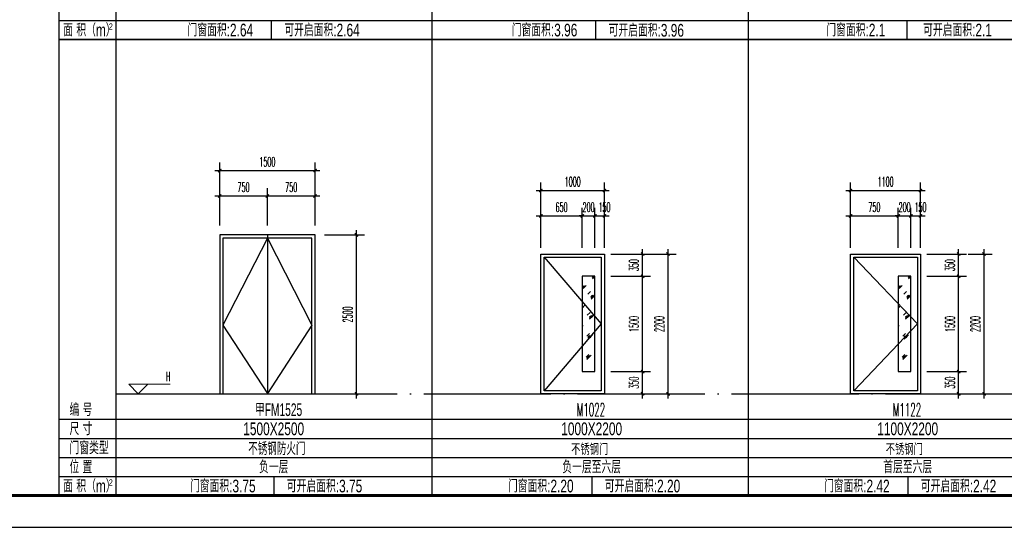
# Model space of a CAD drawing. Extents: x 1779708 to 7299578, y -1121471 to 88434.
# Tile 835 of 1056: x 6534530 to 6550014, y -973850 to -965862. Entities that reach past the tile are written whole.
import ezdxf
from ezdxf.enums import TextEntityAlignment as Align

# ---------------------------------------------------------------- set-up
doc = ezdxf.new("R2010")
doc.units = 0
doc.header["$LTSCALE"] = 1000
doc.header["$MEASUREMENT"] = 0
doc.linetypes.add('DOTE', pattern=[2.42, 2, -0.2, 0.02, -0.2])
doc.layers.get('0').update_dxf_attribs({"linetype": 'CONTINUOUS'})
doc.layers.get('Defpoints').update_dxf_attribs({"linetype": 'CONTINUOUS'})
doc.layers.add('DIM_ELEV', color=3, linetype='CONTINUOUS', lineweight=13)
for name, color, linetype in [('DOTE', 1, 'DOTE'), ('NONE', 7, 'CONTINUOUS'), ('PUB_DIM', 3, 'CONTINUOUS'), ('PUB_TAB', 7, 'CONTINUOUS'), ('PUB_TEXT', 7, 'CONTINUOUS'), ('PUB_TITLE', 4, 'CONTINUOUS'), ('WINDOW', 2, 'CONTINUOUS'), ('可见线', 6, 'CONTINUOUS')]:
    doc.layers.add(name, color=color, linetype=linetype)
doc.styles.add('_TCH_DIM', font='SIMPLEX.shx', dxfattribs={"width": 0.7, "bigfont": 'GBCBIG.shx'})
doc.styles.add('_TCH_DIM_T3', font='SIMPLEX.shx', dxfattribs={"width": 0.494118, "bigfont": 'GBCBIG.shx'})
doc.styles.add('dim_font', font='SIMPLEX.shx', dxfattribs={"width": 0.8})
doc.styles.add('华正字体', font='huazheng.shx', dxfattribs={"width": 0.7, "bigfont": 'hztxt.shx'})
doc.dimstyles.new('_TCH_ARCH&&50', dxfattribs={"dimtxt": 148.75, "dimasz": 50, "dimexe": 125, "dimexo": 150, "dimgap": 63.125, "dimtad": 1, "dimdec": 0, "dimzin": 0, "dimdsep": 46, "dimtxsty": '_TCH_DIM_T3', "dimblk": 'ARCHTICK', "dimcen": 0.09, "dimdle": 75, "dimclrt": 7, "dimazin": 2, "dimtfac": 1, "dimtdec": 0, "dimtix": 1, "dimtmove": 2, "dimatfit": 3, "dimfxl": 250, "dimtolj": 1, "dimtzin": 0, "dimarcsym": 0})

# ---------------------------------------------------------------- blocks, each defined once
blk = doc.blocks.new('A$C3D8761CE')
at = {"layer": 'PUB_TITLE'}
blk.add_lwpolyline([(0, 0), (84100, 0), (84100, 59400), (0, 59400)], close=True, dxfattribs=at)
at = {"layer": 'PUB_TITLE', "const_width": 100}
blk.add_lwpolyline([(2500, 1000), (83100, 1000), (83100, 58400), (2500, 58400)], close=True, dxfattribs=at)
blk = doc.blocks.new('_ArchTick')
at = {"color": 0, "linetype": 'ByBlock', "const_width": 0.4}
blk.add_lwpolyline([(-0.5, -0.5), (0.5, 0.5)], dxfattribs=at)
blk = doc.blocks.new('*D3002')
at = {"layer": 'Defpoints', "color": 0, "transparency": 16777216}
for p in [(6543376, -968950), (6542726, -969600), (6543376, -969600)]:
    blk.add_point(p, dxfattribs=at)
at = {"layer": 'PUB_DIM', "color": 0, "lineweight": -2, "transparency": 16777216}
for p, q in [((6542726, -969450), (6542726, -968825)), ((6543376, -969450), (6543376, -968825)), ((6542651, -968950), (6543451, -968950))]:
    blk.add_line(p, q, dxfattribs=at)
at = {"layer": 'PUB_DIM', "color": 0, "lineweight": -2, "transparency": 16777216, "xscale": 50, "yscale": 50, "zscale": 50, "rotation": 180}
blk.add_blockref('_ArchTick', (6542726, -968950), dxfattribs=at)
at = {"layer": 'PUB_DIM', "color": 0, "lineweight": -2, "transparency": 16777216, "xscale": 50, "yscale": 50, "zscale": 50}
blk.add_blockref('_ArchTick', (6543376, -968950), dxfattribs=at)
at = {"layer": 'PUB_DIM', "color": 7, "transparency": 16777216, "insert": (6543051, -968813), "char_height": 148.8, "attachment_point": 5, "style": '_TCH_DIM_T3'}
blk.add_mtext('\\A1;650', dxfattribs=at)
blk = doc.blocks.new('*D3003')
at = {"layer": 'Defpoints', "color": 0, "transparency": 16777216}
for p in [(6543576, -968950), (6543376, -969600), (6543576, -969600)]:
    blk.add_point(p, dxfattribs=at)
at = {"layer": 'PUB_DIM', "color": 0, "lineweight": -2, "transparency": 16777216}
for p, q in [((6543376, -969450), (6543376, -968825)), ((6543576, -969450), (6543576, -968825)), ((6543376, -968950), (6543326, -968950)), ((6543376, -968950), (6543576, -968950)), ((6543576, -968950), (6543626, -968950))]:
    blk.add_line(p, q, dxfattribs=at)
at = {"layer": 'PUB_DIM', "color": 0, "lineweight": -2, "transparency": 16777216, "xscale": 50, "yscale": 50, "zscale": 50}
blk.add_blockref('_ArchTick', (6543376, -968950), dxfattribs=at)
at = {"layer": 'PUB_DIM', "color": 0, "lineweight": -2, "transparency": 16777216, "xscale": 50, "yscale": 50, "zscale": 50, "rotation": 180}
blk.add_blockref('_ArchTick', (6543576, -968950), dxfattribs=at)
at = {"layer": 'PUB_DIM', "color": 7, "transparency": 16777216, "insert": (6543476, -968813), "char_height": 148.8, "attachment_point": 5, "style": '_TCH_DIM_T3'}
blk.add_mtext('\\A1;200', dxfattribs=at)
blk = doc.blocks.new('*D3004')
at = {"layer": 'Defpoints', "color": 0, "transparency": 16777216}
for p in [(6543726, -968950), (6543576, -969600), (6543726, -969600)]:
    blk.add_point(p, dxfattribs=at)
at = {"layer": 'PUB_DIM', "color": 0, "lineweight": -2, "transparency": 16777216}
for p, q in [((6543576, -969450), (6543576, -968825)), ((6543726, -969450), (6543726, -968825)), ((6543501, -968950), (6543801, -968950))]:
    blk.add_line(p, q, dxfattribs=at)
at = {"layer": 'PUB_DIM', "color": 0, "lineweight": -2, "transparency": 16777216, "xscale": 50, "yscale": 50, "zscale": 50, "rotation": 180}
blk.add_blockref('_ArchTick', (6543576, -968950), dxfattribs=at)
at = {"layer": 'PUB_DIM', "color": 0, "lineweight": -2, "transparency": 16777216, "xscale": 50, "yscale": 50, "zscale": 50}
blk.add_blockref('_ArchTick', (6543726, -968950), dxfattribs=at)
at = {"layer": 'PUB_DIM', "color": 7, "transparency": 16777216, "insert": (6543726, -968813), "char_height": 148.8, "attachment_point": 5, "style": '_TCH_DIM_T3'}
blk.add_mtext('\\A1;150', dxfattribs=at)
blk = doc.blocks.new('*D3005')
at = {"layer": 'Defpoints', "color": 0, "transparency": 16777216}
for p in [(6543676, -971400), (6544326, -971400), (6543676, -971750)]:
    blk.add_point(p, dxfattribs=at)
at = {"layer": 'PUB_DIM', "color": 0, "lineweight": -2, "transparency": 16777216}
for p, q in [((6544326, -971825), (6544326, -971325)), ((6543826, -971400), (6544451, -971400)), ((6543826, -971750), (6544451, -971750))]:
    blk.add_line(p, q, dxfattribs=at)
at = {"layer": 'PUB_DIM', "color": 0, "lineweight": -2, "transparency": 16777216, "xscale": 50, "yscale": 50, "zscale": 50}
for p, rotation in [((6544326, -971400), 90), ((6544326, -971750), 270)]:
    blk.add_blockref('_ArchTick', p, dxfattribs=dict(at, rotation=rotation))
at = {"layer": 'PUB_DIM', "color": 7, "transparency": 16777216, "insert": (6544189, -971575), "char_height": 148.8, "attachment_point": 5, "rotation": 90, "style": '_TCH_DIM_T3'}
blk.add_mtext('\\A1;350', dxfattribs=at)
blk = doc.blocks.new('*D3006')
at = {"layer": 'Defpoints', "color": 0, "transparency": 16777216}
for p in [(6543676, -969900), (6544326, -969900), (6543676, -971400)]:
    blk.add_point(p, dxfattribs=at)
at = {"layer": 'PUB_DIM', "color": 0, "lineweight": -2, "transparency": 16777216}
for p, q in [((6543826, -969900), (6544451, -969900)), ((6544326, -971475), (6544326, -969825)), ((6543826, -971400), (6544451, -971400))]:
    blk.add_line(p, q, dxfattribs=at)
at = {"layer": 'PUB_DIM', "color": 0, "lineweight": -2, "transparency": 16777216, "xscale": 50, "yscale": 50, "zscale": 50}
for p, rotation in [((6544326, -969900), 90), ((6544326, -971400), 270)]:
    blk.add_blockref('_ArchTick', p, dxfattribs=dict(at, rotation=rotation))
at = {"layer": 'PUB_DIM', "color": 7, "transparency": 16777216, "insert": (6544189, -970650), "char_height": 148.8, "attachment_point": 5, "rotation": 90, "style": '_TCH_DIM_T3'}
blk.add_mtext('\\A1;1500', dxfattribs=at)
blk = doc.blocks.new('*D3007')
at = {"layer": 'Defpoints', "color": 0, "transparency": 16777216}
for p in [(6543676, -969550), (6544326, -969550), (6543676, -969900)]:
    blk.add_point(p, dxfattribs=at)
at = {"layer": 'PUB_DIM', "color": 0, "lineweight": -2, "transparency": 16777216}
for p, q in [((6543826, -969550), (6544451, -969550)), ((6544326, -969975), (6544326, -969475)), ((6543826, -969900), (6544451, -969900))]:
    blk.add_line(p, q, dxfattribs=at)
at = {"layer": 'PUB_DIM', "color": 0, "lineweight": -2, "transparency": 16777216, "xscale": 50, "yscale": 50, "zscale": 50}
for p, rotation in [((6544326, -969550), 90), ((6544326, -969900), 270)]:
    blk.add_blockref('_ArchTick', p, dxfattribs=dict(at, rotation=rotation))
at = {"layer": 'PUB_DIM', "color": 7, "transparency": 16777216, "insert": (6544189, -969725), "char_height": 148.8, "attachment_point": 5, "rotation": 90, "style": '_TCH_DIM_T3'}
blk.add_mtext('\\A1;350', dxfattribs=at)
blk = doc.blocks.new('*D3008')
at = {"layer": 'Defpoints', "color": 0, "transparency": 16777216}
for p in [(6543726, -968550), (6542726, -969450), (6543726, -969450)]:
    blk.add_point(p, dxfattribs=at)
at = {"layer": 'PUB_DIM', "color": 0, "lineweight": -2, "transparency": 16777216}
for p, q in [((6542726, -969300), (6542726, -968425)), ((6543726, -969300), (6543726, -968425)), ((6542651, -968550), (6543801, -968550))]:
    blk.add_line(p, q, dxfattribs=at)
at = {"layer": 'PUB_DIM', "color": 0, "lineweight": -2, "transparency": 16777216, "xscale": 50, "yscale": 50, "zscale": 50, "rotation": 180}
blk.add_blockref('_ArchTick', (6542726, -968550), dxfattribs=at)
at = {"layer": 'PUB_DIM', "color": 0, "lineweight": -2, "transparency": 16777216, "xscale": 50, "yscale": 50, "zscale": 50}
blk.add_blockref('_ArchTick', (6543726, -968550), dxfattribs=at)
at = {"layer": 'PUB_DIM', "color": 7, "transparency": 16777216, "insert": (6543226, -968412), "char_height": 148.8, "attachment_point": 5, "style": '_TCH_DIM_T3'}
blk.add_mtext('\\A1;1000', dxfattribs=at)
blk = doc.blocks.new('*D3036')
at = {"layer": 'Defpoints', "color": 0, "transparency": 16777216}
for p in [(6543826, -969550), (6544726, -969550), (6543826, -971750)]:
    blk.add_point(p, dxfattribs=at)
at = {"layer": 'PUB_DIM', "color": 0, "lineweight": -2, "transparency": 16777216}
for p, q in [((6543976, -969550), (6544851, -969550)), ((6544726, -971825), (6544726, -969475)), ((6543976, -971750), (6544851, -971750))]:
    blk.add_line(p, q, dxfattribs=at)
at = {"layer": 'PUB_DIM', "color": 0, "lineweight": -2, "transparency": 16777216, "xscale": 50, "yscale": 50, "zscale": 50}
for p, rotation in [((6544726, -969550), 90), ((6544726, -971750), 270)]:
    blk.add_blockref('_ArchTick', p, dxfattribs=dict(at, rotation=rotation))
at = {"layer": 'PUB_DIM', "color": 7, "transparency": 16777216, "insert": (6544588, -970650), "char_height": 148.8, "attachment_point": 5, "rotation": 90, "style": '_TCH_DIM_T3'}
blk.add_mtext('\\A1;2200', dxfattribs=at)
blk = doc.blocks.new('*D3079')
at = {"layer": 'Defpoints', "color": 0, "transparency": 16777216}
for p in [(6539175, -968236), (6537675, -968850), (6539175, -968850)]:
    blk.add_point(p, dxfattribs=at)
at = {"layer": 'PUB_DIM', "color": 0, "lineweight": -2, "transparency": 16777216}
for p, q in [((6537675, -968700), (6537675, -968111)), ((6539175, -968700), (6539175, -968111)), ((6537600, -968236), (6539250, -968236))]:
    blk.add_line(p, q, dxfattribs=at)
at = {"layer": 'PUB_DIM', "color": 0, "lineweight": -2, "transparency": 16777216, "xscale": 50, "yscale": 50, "zscale": 50, "rotation": 180}
blk.add_blockref('_ArchTick', (6537675, -968236), dxfattribs=at)
at = {"layer": 'PUB_DIM', "color": 0, "lineweight": -2, "transparency": 16777216, "xscale": 50, "yscale": 50, "zscale": 50}
blk.add_blockref('_ArchTick', (6539175, -968236), dxfattribs=at)
at = {"layer": 'PUB_DIM', "color": 7, "transparency": 16777216, "insert": (6538425, -968099), "char_height": 148.8, "attachment_point": 5, "style": '_TCH_DIM_T3'}
blk.add_mtext('\\A1;1500', dxfattribs=at)
blk = doc.blocks.new('*D3080')
at = {"layer": 'Defpoints', "color": 0, "transparency": 16777216}
for p in [(6539175, -969250), (6539825, -969250), (6539175, -971750)]:
    blk.add_point(p, dxfattribs=at)
at = {"layer": 'PUB_DIM', "color": 0, "lineweight": -2, "transparency": 16777216}
for p, q in [((6539325, -969250), (6539950, -969250)), ((6539825, -971825), (6539825, -969175)), ((6539325, -971750), (6539950, -971750))]:
    blk.add_line(p, q, dxfattribs=at)
at = {"layer": 'PUB_DIM', "color": 0, "lineweight": -2, "transparency": 16777216, "xscale": 50, "yscale": 50, "zscale": 50}
for p, rotation in [((6539825, -969250), 90), ((6539825, -971750), 270)]:
    blk.add_blockref('_ArchTick', p, dxfattribs=dict(at, rotation=rotation))
at = {"layer": 'PUB_DIM', "color": 7, "transparency": 16777216, "insert": (6539687, -970500), "char_height": 148.8, "attachment_point": 5, "rotation": 90, "style": '_TCH_DIM_T3'}
blk.add_mtext('\\A1;2500', dxfattribs=at)
blk = doc.blocks.new('*D3081')
at = {"layer": 'Defpoints', "color": 0, "transparency": 16777216}
for p in [(6548346, -968950), (6547596, -969600), (6548346, -969600)]:
    blk.add_point(p, dxfattribs=at)
at = {"layer": 'PUB_DIM', "color": 0, "lineweight": -2, "transparency": 16777216}
for p, q in [((6547596, -969450), (6547596, -968825)), ((6548346, -969450), (6548346, -968825)), ((6547521, -968950), (6548421, -968950))]:
    blk.add_line(p, q, dxfattribs=at)
at = {"layer": 'PUB_DIM', "color": 0, "lineweight": -2, "transparency": 16777216, "xscale": 50, "yscale": 50, "zscale": 50, "rotation": 180}
blk.add_blockref('_ArchTick', (6547596, -968950), dxfattribs=at)
at = {"layer": 'PUB_DIM', "color": 0, "lineweight": -2, "transparency": 16777216, "xscale": 50, "yscale": 50, "zscale": 50}
blk.add_blockref('_ArchTick', (6548346, -968950), dxfattribs=at)
at = {"layer": 'PUB_DIM', "color": 7, "transparency": 16777216, "insert": (6547971, -968813), "char_height": 148.8, "attachment_point": 5, "style": '_TCH_DIM_T3'}
blk.add_mtext('\\A1;750', dxfattribs=at)
blk = doc.blocks.new('*D3082')
at = {"layer": 'Defpoints', "color": 0, "transparency": 16777216}
for p in [(6548546, -968950), (6548346, -969600), (6548546, -969600)]:
    blk.add_point(p, dxfattribs=at)
at = {"layer": 'PUB_DIM', "color": 0, "lineweight": -2, "transparency": 16777216}
for p, q in [((6548346, -969450), (6548346, -968825)), ((6548546, -969450), (6548546, -968825)), ((6548346, -968950), (6548296, -968950)), ((6548346, -968950), (6548546, -968950)), ((6548546, -968950), (6548596, -968950))]:
    blk.add_line(p, q, dxfattribs=at)
at = {"layer": 'PUB_DIM', "color": 0, "lineweight": -2, "transparency": 16777216, "xscale": 50, "yscale": 50, "zscale": 50}
blk.add_blockref('_ArchTick', (6548346, -968950), dxfattribs=at)
at = {"layer": 'PUB_DIM', "color": 0, "lineweight": -2, "transparency": 16777216, "xscale": 50, "yscale": 50, "zscale": 50, "rotation": 180}
blk.add_blockref('_ArchTick', (6548546, -968950), dxfattribs=at)
at = {"layer": 'PUB_DIM', "color": 7, "transparency": 16777216, "insert": (6548446, -968813), "char_height": 148.8, "attachment_point": 5, "style": '_TCH_DIM_T3'}
blk.add_mtext('\\A1;200', dxfattribs=at)
blk = doc.blocks.new('*D3083')
at = {"layer": 'Defpoints', "color": 0, "transparency": 16777216}
for p in [(6548696, -968950), (6548546, -969600), (6548696, -969600)]:
    blk.add_point(p, dxfattribs=at)
at = {"layer": 'PUB_DIM', "color": 0, "lineweight": -2, "transparency": 16777216}
for p, q in [((6548546, -969450), (6548546, -968825)), ((6548696, -969450), (6548696, -968825)), ((6548471, -968950), (6548771, -968950))]:
    blk.add_line(p, q, dxfattribs=at)
at = {"layer": 'PUB_DIM', "color": 0, "lineweight": -2, "transparency": 16777216, "xscale": 50, "yscale": 50, "zscale": 50, "rotation": 180}
blk.add_blockref('_ArchTick', (6548546, -968950), dxfattribs=at)
at = {"layer": 'PUB_DIM', "color": 0, "lineweight": -2, "transparency": 16777216, "xscale": 50, "yscale": 50, "zscale": 50}
blk.add_blockref('_ArchTick', (6548696, -968950), dxfattribs=at)
at = {"layer": 'PUB_DIM', "color": 7, "transparency": 16777216, "insert": (6548696, -968813), "char_height": 148.8, "attachment_point": 5, "style": '_TCH_DIM_T3'}
blk.add_mtext('\\A1;150', dxfattribs=at)
blk = doc.blocks.new('*D3084')
at = {"layer": 'Defpoints', "color": 0, "transparency": 16777216}
for p in [(6548646, -971400), (6549296, -971400), (6548646, -971750)]:
    blk.add_point(p, dxfattribs=at)
at = {"layer": 'PUB_DIM', "color": 0, "lineweight": -2, "transparency": 16777216}
for p, q in [((6549296, -971825), (6549296, -971325)), ((6548796, -971400), (6549421, -971400)), ((6548796, -971750), (6549421, -971750))]:
    blk.add_line(p, q, dxfattribs=at)
at = {"layer": 'PUB_DIM', "color": 0, "lineweight": -2, "transparency": 16777216, "xscale": 50, "yscale": 50, "zscale": 50}
for p, rotation in [((6549296, -971400), 90), ((6549296, -971750), 270)]:
    blk.add_blockref('_ArchTick', p, dxfattribs=dict(at, rotation=rotation))
at = {"layer": 'PUB_DIM', "color": 7, "transparency": 16777216, "insert": (6549159, -971575), "char_height": 148.8, "attachment_point": 5, "rotation": 90, "style": '_TCH_DIM_T3'}
blk.add_mtext('\\A1;350', dxfattribs=at)
blk = doc.blocks.new('*D3085')
at = {"layer": 'Defpoints', "color": 0, "transparency": 16777216}
for p in [(6548646, -969900), (6549296, -969900), (6548646, -971400)]:
    blk.add_point(p, dxfattribs=at)
at = {"layer": 'PUB_DIM', "color": 0, "lineweight": -2, "transparency": 16777216}
for p, q in [((6548796, -969900), (6549421, -969900)), ((6549296, -971475), (6549296, -969825)), ((6548796, -971400), (6549421, -971400))]:
    blk.add_line(p, q, dxfattribs=at)
at = {"layer": 'PUB_DIM', "color": 0, "lineweight": -2, "transparency": 16777216, "xscale": 50, "yscale": 50, "zscale": 50}
for p, rotation in [((6549296, -969900), 90), ((6549296, -971400), 270)]:
    blk.add_blockref('_ArchTick', p, dxfattribs=dict(at, rotation=rotation))
at = {"layer": 'PUB_DIM', "color": 7, "transparency": 16777216, "insert": (6549159, -970650), "char_height": 148.8, "attachment_point": 5, "rotation": 90, "style": '_TCH_DIM_T3'}
blk.add_mtext('\\A1;1500', dxfattribs=at)
blk = doc.blocks.new('*D3086')
at = {"layer": 'Defpoints', "color": 0, "transparency": 16777216}
for p in [(6548646, -969550), (6549296, -969550), (6548646, -969900)]:
    blk.add_point(p, dxfattribs=at)
at = {"layer": 'PUB_DIM', "color": 0, "lineweight": -2, "transparency": 16777216}
for p, q in [((6548796, -969550), (6549421, -969550)), ((6549296, -969975), (6549296, -969475)), ((6548796, -969900), (6549421, -969900))]:
    blk.add_line(p, q, dxfattribs=at)
at = {"layer": 'PUB_DIM', "color": 0, "lineweight": -2, "transparency": 16777216, "xscale": 50, "yscale": 50, "zscale": 50}
for p, rotation in [((6549296, -969550), 90), ((6549296, -969900), 270)]:
    blk.add_blockref('_ArchTick', p, dxfattribs=dict(at, rotation=rotation))
at = {"layer": 'PUB_DIM', "color": 7, "transparency": 16777216, "insert": (6549159, -969725), "char_height": 148.8, "attachment_point": 5, "rotation": 90, "style": '_TCH_DIM_T3'}
blk.add_mtext('\\A1;350', dxfattribs=at)
blk = doc.blocks.new('*D3087')
at = {"layer": 'Defpoints', "color": 0, "transparency": 16777216}
for p in [(6548696, -968550), (6547596, -969450), (6548696, -969450)]:
    blk.add_point(p, dxfattribs=at)
at = {"layer": 'PUB_DIM', "color": 0, "lineweight": -2, "transparency": 16777216}
for p, q in [((6547596, -969300), (6547596, -968425)), ((6548696, -969300), (6548696, -968425)), ((6547521, -968550), (6548771, -968550))]:
    blk.add_line(p, q, dxfattribs=at)
at = {"layer": 'PUB_DIM', "color": 0, "lineweight": -2, "transparency": 16777216, "xscale": 50, "yscale": 50, "zscale": 50, "rotation": 180}
blk.add_blockref('_ArchTick', (6547596, -968550), dxfattribs=at)
at = {"layer": 'PUB_DIM', "color": 0, "lineweight": -2, "transparency": 16777216, "xscale": 50, "yscale": 50, "zscale": 50}
blk.add_blockref('_ArchTick', (6548696, -968550), dxfattribs=at)
at = {"layer": 'PUB_DIM', "color": 7, "transparency": 16777216, "insert": (6548146, -968412), "char_height": 148.8, "attachment_point": 5, "style": '_TCH_DIM_T3'}
blk.add_mtext('\\A1;1100', dxfattribs=at)
blk = doc.blocks.new('*D3088')
at = {"layer": 'Defpoints', "color": 0, "transparency": 16777216}
for p in [(6549296, -969550), (6549696, -969550), (6549296, -971750)]:
    blk.add_point(p, dxfattribs=at)
at = {"layer": 'PUB_DIM', "color": 0, "lineweight": -2, "transparency": 16777216}
for p, q in [((6549446, -969550), (6549821, -969550)), ((6549696, -971825), (6549696, -969475)), ((6549446, -971750), (6549821, -971750))]:
    blk.add_line(p, q, dxfattribs=at)
at = {"layer": 'PUB_DIM', "color": 0, "lineweight": -2, "transparency": 16777216, "xscale": 50, "yscale": 50, "zscale": 50}
for p, rotation in [((6549696, -969550), 90), ((6549696, -971750), 270)]:
    blk.add_blockref('_ArchTick', p, dxfattribs=dict(at, rotation=rotation))
at = {"layer": 'PUB_DIM', "color": 7, "transparency": 16777216, "insert": (6549558, -970650), "char_height": 148.8, "attachment_point": 5, "rotation": 90, "style": '_TCH_DIM_T3'}
blk.add_mtext('\\A1;2200', dxfattribs=at)
blk = doc.blocks.new('*D3177')
at = {"layer": 'Defpoints', "color": 0, "transparency": 16777216}
for p in [(6538425, -968636), (6537675, -969250), (6538425, -969250)]:
    blk.add_point(p, dxfattribs=at)
at = {"layer": 'PUB_DIM', "color": 0, "lineweight": -2, "transparency": 16777216}
for p, q in [((6537675, -969100), (6537675, -968511)), ((6538425, -969100), (6538425, -968511)), ((6537600, -968636), (6538500, -968636))]:
    blk.add_line(p, q, dxfattribs=at)
at = {"layer": 'PUB_DIM', "color": 0, "lineweight": -2, "transparency": 16777216, "xscale": 50, "yscale": 50, "zscale": 50, "rotation": 180}
blk.add_blockref('_ArchTick', (6537675, -968636), dxfattribs=at)
at = {"layer": 'PUB_DIM', "color": 0, "lineweight": -2, "transparency": 16777216, "xscale": 50, "yscale": 50, "zscale": 50}
blk.add_blockref('_ArchTick', (6538425, -968636), dxfattribs=at)
at = {"layer": 'PUB_DIM', "color": 7, "transparency": 16777216, "insert": (6538050, -968499), "char_height": 148.8, "attachment_point": 5, "style": '_TCH_DIM_T3'}
blk.add_mtext('\\A1;750', dxfattribs=at)
blk = doc.blocks.new('*D3178')
at = {"layer": 'Defpoints', "color": 0, "transparency": 16777216}
for p in [(6539175, -968636), (6538425, -969250), (6539175, -969250)]:
    blk.add_point(p, dxfattribs=at)
at = {"layer": 'PUB_DIM', "color": 0, "lineweight": -2, "transparency": 16777216}
for p, q in [((6538425, -969100), (6538425, -968511)), ((6539175, -969100), (6539175, -968511)), ((6538350, -968636), (6539250, -968636))]:
    blk.add_line(p, q, dxfattribs=at)
at = {"layer": 'PUB_DIM', "color": 0, "lineweight": -2, "transparency": 16777216, "xscale": 50, "yscale": 50, "zscale": 50, "rotation": 180}
blk.add_blockref('_ArchTick', (6538425, -968636), dxfattribs=at)
at = {"layer": 'PUB_DIM', "color": 0, "lineweight": -2, "transparency": 16777216, "xscale": 50, "yscale": 50, "zscale": 50}
blk.add_blockref('_ArchTick', (6539175, -968636), dxfattribs=at)
at = {"layer": 'PUB_DIM', "color": 7, "transparency": 16777216, "insert": (6538800, -968499), "char_height": 148.8, "attachment_point": 5, "style": '_TCH_DIM_T3'}
blk.add_mtext('\\A1;750', dxfattribs=at)

msp = doc.modelspace()

# ---------------------------------------------------------------- hatches: boundary and pattern name
at = {"layer": 'WINDOW'}
h = msp.add_hatch(dxfattribs=at)
h.set_pattern_fill('玻璃1', color=114, scale=30, style=0)
h.set_pattern_definition([(45, (1377313.83, 301211.14), (-146.965073, 146.965073), [67.2, -172.8]), (45, (1377342.63, 301223.14), (-146.965073, 146.965073), [28.8, -211.2]), (45, (1377313.83, 301223.14), (-146.965073, 146.965073), [48, -192]), (45, (1377328.23, 301211.14), (161.220346, -161.220346), [60, -180]), (45, (1377313.83, 301199.14), (-146.965073, 146.965073), [96, -144]), (45, (1377313.83, 301235.14), (-146.965073, 146.965073), [24, -216])])
h.paths.add_polyline_path([(6543376.3, -971400.2), (6543576.3, -971400.2), (6543576.3, -969900.2), (6543376.3, -969900.2)])
h = msp.add_hatch(dxfattribs=at)
h.set_pattern_fill('玻璃1', color=114, scale=30, style=0)
h.set_pattern_definition([(45, (1382283.73, 301211.14), (-146.965073, 146.965073), [67.2, -172.8]), (45, (1382312.53, 301223.14), (-146.965073, 146.965073), [28.8, -211.2]), (45, (1382283.73, 301223.14), (-146.965073, 146.965073), [48, -192]), (45, (1382298.13, 301211.14), (161.220346, -161.220346), [60, -180]), (45, (1382283.73, 301199.14), (-146.965073, 146.965073), [96, -144]), (45, (1382283.73, 301235.14), (-146.965073, 146.965073), [24, -216])])
h.paths.add_polyline_path([(6548346.2, -971400.2), (6548546.2, -971400.2), (6548546.2, -969900.2), (6548346.2, -969900.2)])

# ---------------------------------------------------------------- linework, layer by layer
for p, q in [((6555923.1, -966175.2), (6535143.5, -966175.2)), ((6555923.1, -966175.2), (6535143.5, -966175.2)), ((6555923.1, -973350.2), (6535143.5, -973350.2)), ((6555923.1, -973350.2), (6535143.5, -973350.2))]:
    msp.add_line(p, q)
at = {"layer": 'DIM_ELEV'}
for p, q in [((6536393.5, -971750.2), (6536243.5, -971600.2)), ((6536243.5, -971600.2), (6536894.9, -971600.2)), ((6536393.5, -971750.2), (6536543.5, -971600.2)), ((6536043.5, -971750.2), (6536543.5, -971750.2))]:
    msp.add_line(p, q, dxfattribs=at)
at = {"layer": 'DOTE'}
msp.add_line((6536043.5, -971750.2), (6555923.1, -971750.2), dxfattribs=at)
at = {"layer": 'PUB_TAB'}
for p, q in [((6535143.5, -959000.2), (6535143.5, -973350.2)), ((6536043.5, -959000.2), (6536043.5, -973350.2)), ((6541013.4, -959000.2), (6541013.4, -973350.2)), ((6545983.3, -959000.2), (6545983.3, -973350.2)), ((6535143.5, -965875.2), (6555923.1, -965875.2)), ((6538484.6, -965875.2), (6538484.6, -966175.2)), ((6543583.4, -965875.2), (6543583.4, -966175.2)), ((6548478.6, -965875.2), (6548478.6, -966175.2)), ((6535143.5, -966175.2), (6555923.1, -966175.2)), ((6535143.5, -972150.2), (6555923.1, -972150.2)), ((6535143.5, -972450.2), (6555923.1, -972450.2)), ((6535143.5, -972750.2), (6555923.1, -972750.2)), ((6535143.5, -973050.2), (6555923.1, -973050.2)), ((6538523.9, -973050.2), (6538523.9, -973350.2)), ((6543524.6, -973050.2), (6543524.6, -973350.2)), ((6548494.5, -973050.2), (6548494.5, -973350.2)), ((6535143.5, -973350.2), (6555923.1, -973350.2))]:
    msp.add_line(p, q, dxfattribs=at)
at = {"layer": 'WINDOW'}
msp.add_line((6538424.7, -969250.2), (6538424.7, -971745.2), dxfattribs=at)
for points in [[(6537674.7, -969250.2), (6537674.7, -971750.2), (6539174.7, -971750.2), (6539174.7, -969250.2)], [(6542726.3, -969550.2), (6543726.3, -969550.2), (6543726.3, -971750.2), (6542726.3, -971750.2)], [(6547596.2, -969550.2), (6548696.2, -969550.2), (6548696.2, -971750.2), (6547596.2, -971750.2)], [(6543376.3, -971400.2), (6543576.3, -971400.2), (6543576.3, -969900.2), (6543376.3, -969900.2)], [(6548346.2, -971400.2), (6548546.2, -971400.2), (6548546.2, -969900.2), (6548346.2, -969900.2)]]:
    msp.add_lwpolyline(points, close=True, dxfattribs=at)
at = {"layer": 'WINDOW', "color": 114}
for points in [[(6537724.7, -969300.2), (6537724.7, -971750.2), (6539124.7, -971750.2), (6539124.7, -969300.2)], [(6542776.3, -969600.2), (6543676.3, -969600.2), (6543676.3, -971700.2), (6542776.3, -971700.2)], [(6547646.2, -969600.2), (6548646.2, -969600.2), (6548646.2, -971700.2), (6547646.2, -971700.2)]]:
    msp.add_lwpolyline(points, close=True, dxfattribs=at)
for points in [[(6538424.7, -969300.2), (6537724.7, -970670.2), (6538424.7, -971745.2)], [(6538424.7, -969300.2), (6539124.7, -970670.2), (6538424.7, -971745.2)], [(6542776.3, -969600.2), (6543676.3, -970650.2), (6542776.3, -971700.2)], [(6547646.2, -969600.2), (6548646.2, -970650.2), (6547646.2, -971700.2)]]:
    msp.add_lwpolyline(points, dxfattribs=at)

# ---------------------------------------------------------------- block references
at = {"layer": '可见线', "xscale": 0.5, "yscale": 0.5, "zscale": 0.5}
msp.add_blockref('A$C3D8761CE', (6517873.1, -973850.2), dxfattribs=at)

# ---------------------------------------------------------------- texts
at = {"layer": 'NONE', "style": 'dim_font', "width": 0.5}
for s, p in [('M1022', (6543290.7, -972099)), ('M1122', (6548260.6, -972099))]:
    msp.add_text(s, height=200, dxfattribs=at).set_placement(p)
at = {"layer": 'PUB_TAB', "style": '华正字体', "width": 0.7}
for s, p in [('门窗面积:2.64', (6537684.6, -966125.2)), ('可开启面积:2.64', (6539284.6, -966125.2)), ('门窗面积:3.96', (6542783.4, -966125.2)), ('可开启面积:3.96', (6544383.4, -966129.4)), ('门窗面积:2.1', (6547678.6, -966125.2)), ('可开启面积:2.1', (6549278.6, -966125.2)), ('1500X2500', (6538523.9, -972400.2)), ('1000X2200', (6543524.6, -972400.2)), ('1100X2200', (6548494.5, -972400.2)), ('负一层', (6538523.9, -973000.2)), ('负一层至六层', (6543524.6, -973000.2)), ('首层至六层', (6548494.5, -973000.2)), ('门窗面积:3.75', (6537723.9, -973300.2)), ('可开启面积:3.75', (6539323.9, -973300.2)), ('门窗面积:2.20', (6542724.6, -973300.2)), ('可开启面积:2.20', (6544324.6, -973300.2)), ('门窗面积:2.42', (6547694.5, -973300.2)), ('可开启面积:2.42', (6549294.5, -973300.2))]:
    msp.add_text(s, height=200, dxfattribs=at).set_placement(p, align=Align.CENTER)
at = {"layer": 'PUB_TEXT'}
for s, height, style, width, p in [('面 积（m）', 200, '华正字体', 0.7, (6535214.5, -966125.2)), ('2', 100, '华正字体', 0.7, (6535929.1, -966020.5)), ('H', 148.8, '_TCH_DIM', 0.494118, (6536830.9, -971550.1)), ('编 号', 200, '华正字体', 0.7, (6535312.5, -972100.2)), ('甲FM1525', 200, '华正字体', 0.6, (6538233.5, -972099)), ('尺 寸', 200, '华正字体', 0.7, (6535312.5, -972400.2)), ('门窗类型', 200, '华正字体', 0.7, (6535312.5, -972700.2)), ('位 置', 200, '华正字体', 0.7, (6535312.5, -973000.2)), ('面 积（m）', 200, '华正字体', 0.7, (6535214.5, -973300.2)), ('2', 100, '华正字体', 0.7, (6535929.1, -973195.5))]:
    msp.add_text(s, height=height, dxfattribs=dict(at, style=style, width=width)).set_placement(p)
at = {"layer": 'PUB_TEXT', "style": '华正字体', "width": 0.6}
for s, height, p in [('不锈钢防火门', 200, (6538573.6, -972712.8)), ('不锈钢门', 180, (6543493.8, -972712.8)), ('不锈钢门', 180, (6548440.4, -972712.8))]:
    msp.add_text(s, height=height, dxfattribs=at).set_placement(p, align=Align.CENTER)

# ---------------------------------------------------------------- dimensions: what is measured, and where the dimension line sits
at = {"layer": 'PUB_DIM'}
for p1, p2, distance, picture, middle in [((6537674.7, -968850.2), (6539174.7, -968850.2), 613.7, '*D3079', (6538424.7, -968099)), ((6542726.3, -969450.2), (6543726.3, -969450.2), 900.4, '*D3008', (6543226.3, -968412.3)), ((6547596.2, -969450.2), (6548696.2, -969450.2), 900.4, '*D3087', (6548146.2, -968412.3)), ((6537674.7, -969250.2), (6538424.7, -969250.2), 613.7, '*D3177', (6538049.7, -968499)), ((6538424.7, -969250.2), (6539174.7, -969250.2), 613.7, '*D3178', (6538799.7, -968499)), ((6542726.3, -969600.2), (6543376.3, -969600.2), 650, '*D3002', (6543051.3, -968812.7)), ((6543376.3, -969600.2), (6543576.3, -969600.2), 650, '*D3003', (6543476.3, -968812.7)), ((6547596.2, -969600.2), (6548346.2, -969600.2), 650, '*D3081', (6547971.2, -968812.7)), ((6548346.2, -969600.2), (6548546.2, -969600.2), 650, '*D3082', (6548446.2, -968812.7)), ((6539174.7, -971750.2), (6539174.7, -969250.2), -650.2, '*D3080', (6539687.4, -970500.2)), ((6543676.3, -969900.2), (6543676.3, -969550.2), -650.1, '*D3007', (6544188.8, -969725.2)), ((6543826.3, -971750.2), (6543826.3, -969550.2), -899.7, '*D3036', (6544588.4, -970650.2)), ((6548646.2, -969900.2), (6548646.2, -969550.2), -650.1, '*D3086', (6549158.7, -969725.2)), ((6549296.2, -971750.2), (6549296.2, -969550.2), -399.6, '*D3088', (6549558.3, -970650.2)), ((6543676.3, -971400.2), (6543676.3, -969900.2), -650.1, '*D3006', (6544188.8, -970650.2)), ((6548646.2, -971400.2), (6548646.2, -969900.2), -650.1, '*D3085', (6549158.7, -970650.2)), ((6543676.3, -971750.2), (6543676.3, -971400.2), -650.1, '*D3005', (6544188.8, -971575.2)), ((6548646.2, -971750.2), (6548646.2, -971400.2), -650.1, '*D3084', (6549158.7, -971575.2))]:
    dim = msp.add_aligned_dim(p1=p1, p2=p2, distance=distance, dimstyle='_TCH_ARCH&&50', dxfattribs=at)
    dim.commit()
    dim.dimension.update_dxf_attribs({"geometry": picture, "text_midpoint": middle})
for base, p1, p2, picture, middle in [((6543726.3, -968950.2), (6543576.3, -969600.2), (6543726.3, -969600.2), '*D3004', (6543726.3, -968812.7)), ((6548696.2, -968950.2), (6548546.2, -969600.2), (6548696.2, -969600.2), '*D3083', (6548696.2, -968812.7))]:
    dim = msp.add_linear_dim(base=base, p1=p1, p2=p2, angle=0, dimstyle='_TCH_ARCH&&50', dxfattribs=at)
    dim.commit()
    dim.dimension.update_dxf_attribs({"geometry": picture, "text_midpoint": middle, "dimtype": 161})

doc.saveas('drawing.dxf')
